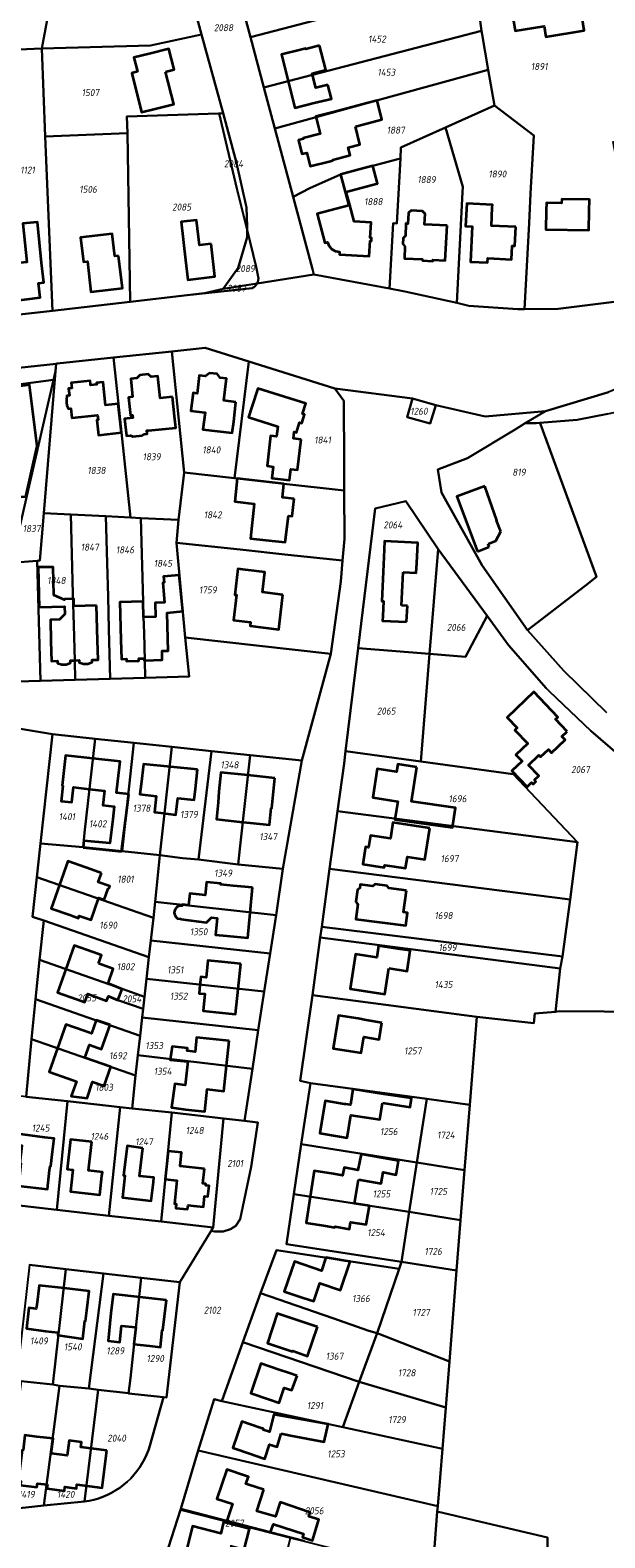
# Model space of a CAD drawing. Extents: x 177930 to 190767, y 381068 to 392034.
# Tile 294 of 318: x 182462 to 182609, y 390233 to 390621. Entities that reach past the tile are written whole.
import ezdxf
from ezdxf.enums import TextEntityAlignment as Align

# ---------------------------------------------------------------- set-up
doc = ezdxf.new("R2010")
doc.units = 0
for name, color, linetype, lineweight in [('B-XX-KG-GRENS_PERCEEL-GV', 150, 'Continuous', 25), ('B-XX-KG-GRENS_PERCEEL-S', 150, 'Continuous', 25), ('B-XX-OG-BEBOUWING-G', 7, 'Continuous', 35)]:
    doc.layers.add(name, color=color, linetype=linetype, lineweight=lineweight)
doc.styles.add('NLCS-ISO', font='NLCS-ISO.ttf', dxfattribs={"height": 1.8})

# ---------------------------------------------------------------- blocks, each defined once
blk = doc.blocks.new('SKG-PERCEELNUMMER-SO')
at = {"layer": 'DefPoints'}
blk.add_point((0, 0), dxfattribs=at)
at = {"style": 'NLCS-ISO', "oblique": 10, "flags": 1}
blk.add_attdef('GEMEENTECODE', text='', height=1.8, dxfattribs=at).set_placement((-0.5, 2.55), align=Align.MIDDLE_RIGHT)
at = {"style": 'NLCS-ISO', "oblique": 10}
blk.add_attdef('PERCEELNUMMER', text='', height=1.8, dxfattribs=at).set_placement((0, 0), align=Align.MIDDLE_CENTER)
at = {"style": 'NLCS-ISO', "oblique": 10, "flags": 1}
blk.add_attdef('SECTIE', text='', height=1.8, dxfattribs=at).set_placement((0.5, 2.5), align=Align.MIDDLE_LEFT)

msp = doc.modelspace()

# ---------------------------------------------------------------- linework, layer by layer
at = {"layer": 'B-XX-KG-GRENS_PERCEEL-GV'}
for points in [[(182631.329, 390596.353), (182630.768, 390599.174), (182625.987, 390623.218), (182619.902, 390655.381), (182602.952, 390652.472), (182597.326, 390651.505), (182579.539, 390648.455), (182576.438, 390647.923), (182574.143, 390647.576), (182575.808, 390634.396), (182577.608, 390620.877), (182577.761, 390619.975), (182579.297, 390610.878), (182580.984, 390601.704), (182591.11, 390593.996), (182590.228, 390579.033), (182589.835, 390571.382), (182588.688, 390549.267), (182597.347, 390549.312), (182605.54, 390550.376), (182619.196, 390552.071), (182611.438, 390592.344)], [(182470.159, 390646.862), (182464.484, 390616.362), (182492.473, 390617.101), (182505.611, 390619.924), (182497.433, 390650.168), (182488.193, 390649.048)], [(182464.484, 390616.362), (182470.159, 390646.862), (182452.238, 390644.69), (182438.995, 390615.631), (182446.892, 390615.806), (182458.612, 390616.067)], [(182514.401, 390633.368), (182518.157, 390619.319), (182575.808, 390634.396), (182574.143, 390647.576), (182574.048, 390649.093), (182549.885, 390643.303), (182526.915, 390637.256)], [(182518.157, 390619.319), (182521.623, 390606.357), (182577.608, 390620.877), (182575.808, 390634.396)], [(182464.484, 390616.362), (182465.394, 390593.737), (182486.534, 390594.53), (182486.398, 390598.864), (182509.92, 390599.652), (182510.089, 390599.658), (182511.163, 390599.694), (182505.611, 390619.924), (182492.473, 390617.101)], [(182521.623, 390606.357), (182524.453, 390595.772), (182579.297, 390610.878), (182577.761, 390619.975), (182577.608, 390620.877)], [(182456.925, 390596.313), (182455.437, 390578.896), (182453.437, 390578.99), (182451.838, 390560.041), (182452.45, 390555.414), (182453.325, 390555.54), (182452.732, 390549.252), (182452.547, 390547.164), (182467.238, 390548.788), (182465.394, 390593.737), (182464.484, 390616.362), (182458.612, 390616.067)], [(182524.453, 390595.772), (182529.161, 390578.162), (182533.463, 390580.403), (182541.347, 390583.934), (182546.44, 390585.288), (182556.064, 390587.854), (182556.743, 390588.032), (182556.877, 390590.896), (182568.339, 390596.035), (182580.984, 390601.704), (182579.297, 390610.878)], [(182517.317, 390569.637), (182514.657, 390580.333), (182510.089, 390599.658), (182509.92, 390599.652), (182486.398, 390598.864), (182486.534, 390594.53), (182487.25, 390551.132), (182501.908, 390552.868), (182506.371, 390553.397), (182511.158, 390554.439), (182515.042, 390559.864), (182517.371, 390567.789)], [(182510.089, 390599.658), (182514.657, 390580.333), (182517.317, 390569.637), (182517.292, 390570.5), (182517.15, 390575.382), (182514.595, 390586.875), (182511.163, 390599.694)], [(182572.775, 390580.774), (182572.705, 390579.33), (182572.343, 390572.546), (182571.248, 390550.824), (182574.381, 390550.123), (182586.939, 390549.259), (182588.688, 390549.267), (182589.835, 390571.382), (182590.228, 390579.033), (182591.11, 390593.996), (182580.984, 390601.704), (182568.339, 390596.035)], [(182572.775, 390580.774), (182568.339, 390596.035), (182556.877, 390590.896), (182556.743, 390588.032), (182555.841, 390571.261), (182554.868, 390571.346), (182553.971, 390554.537), (182557.891, 390553.816), (182571.248, 390550.824), (182572.343, 390572.546), (182572.705, 390579.33)], [(182465.394, 390593.737), (182467.238, 390548.788), (182487.25, 390551.132), (182486.534, 390594.53)], [(182529.161, 390578.162), (182534.11, 390559.522), (182534.489, 390558.121), (182553.971, 390554.537), (182554.868, 390571.346), (182555.841, 390571.261), (182556.743, 390588.032), (182556.064, 390587.854), (182546.44, 390585.288), (182541.347, 390583.934), (182533.463, 390580.403)], [(182520.218, 390557.145), (182519.673, 390560.164), (182517.317, 390569.637), (182517.371, 390567.789), (182515.042, 390559.864), (182511.158, 390554.439), (182519.898, 390555.818), (182519.927, 390555.863), (182520.097, 390556.272), (182520.195, 390556.703)], [(182592.625, 390519.934), (182602.26, 390520.77), (182610.12, 390522.31), (182627.8, 390526.32), (182626.8, 390529.68), (182631.083, 390531.248), (182637.01, 390533.42), (182652.561, 390540.486), (182653.45, 390540.89), (182655.03, 390537.33), (182678.3, 390548.01), (182689.01, 390554.37), (182694.937, 390557.413), (182698.32, 390559.15), (182697.114, 390562.722), (182696.491, 390564.432), (182651.443, 390544.993), (182610.317, 390527.854), (182594.038, 390522.96), (182588.881, 390519.846), (182591.66, 390519.85)], [(182518.649, 390554.686), (182519.04, 390554.893), (182519.39, 390555.163), (182519.689, 390555.49), (182519.898, 390555.818), (182511.158, 390554.439), (182506.371, 390553.397), (182501.908, 390552.868)], [(182499.697, 390494.998), (182501.168, 390507.193), (182497.931, 390538.366), (182482.985, 390536.77), (182484.24, 390524.829), (182485.005, 390517.463), (182487.297, 390495.569), (182490.024, 390495.443)], [(182517.727, 390535.783), (182506.536, 390539.289), (182497.931, 390538.366), (182501.168, 390507.193), (182514.092, 390505.708)], [(182467.489, 390531.008), (182468.011, 390533.295), (182468.164, 390535.176), (182448.107, 390533.022), (182448.441, 390530.236), (182448.639, 390528.59)], [(182468.447, 390535.206), (182468.164, 390535.176), (182468.011, 390533.295), (182465.033, 390496.708), (182471.979, 390496.36), (182480.997, 390495.894), (182487.297, 390495.569), (182485.005, 390517.463), (182484.24, 390524.829), (182482.985, 390536.77)], [(182542.304, 390502.546), (182542.291, 390509.4), (182542.29, 390509.772), (182542.24, 390525.606), (182539.887, 390528.764), (182517.727, 390535.783), (182514.092, 390505.708), (182514.783, 390505.629), (182526.79, 390504.262)], [(182454.237, 390483.679), (182456.73, 390483.885), (182467.489, 390531.008), (182448.639, 390528.59), (182448.942, 390514.976), (182447.009, 390484.831), (182452.026, 390483.511)], [(182456.73, 390483.885), (182463.311, 390484.432), (182464.002, 390484.504), (182465.033, 390496.708), (182468.011, 390533.295), (182467.489, 390531.008)], [(182565.856, 390524.525), (182559.866, 390526.194), (182558.511, 390521.423), (182564.377, 390519.754)], [(182588.881, 390519.846), (182586.279, 390518.275), (182573.992, 390510.854), (182566.403, 390507.958), (182567.314, 390502.026), (182577.771, 390483.25), (182589.455, 390466.571), (182604.236, 390477.986), (182607.221, 390480.291), (182607.122, 390480.559), (182596.778, 390508.615), (182592.751, 390519.59), (182592.625, 390519.934), (182591.66, 390519.85)], [(182526.79, 390504.262), (182514.783, 390505.629), (182514.092, 390505.708), (182501.168, 390507.193), (182499.697, 390494.998), (182499.166, 390489.081), (182515.565, 390487.339), (182527.801, 390485.995), (182541.862, 390484.479), (182542.328, 390490.066), (182542.304, 390502.546)], [(182545.875, 390461.936), (182564.277, 390460.443), (182566.461, 390487.464), (182558.187, 390499.795), (182550.27, 390497.942)], [(182463.734, 390468.892), (182464.151, 390453.543), (182473.126, 390453.799), (182472.981, 390458.78), (182472.742, 390467.88), (182472.53, 390475.94), (182471.979, 390496.36), (182465.033, 390496.708), (182464.002, 390484.504), (182463.311, 390484.432)], [(182472.742, 390467.88), (182472.981, 390458.78), (182473.126, 390453.799), (182482.102, 390454.073), (182481.787, 390466.864), (182481.582, 390475.216), (182481.339, 390483.793), (182480.997, 390495.894), (182471.979, 390496.36), (182472.53, 390475.94)], [(182490.024, 390495.443), (182487.297, 390495.569), (182480.997, 390495.894), (182481.339, 390483.793), (182481.582, 390475.216), (182481.787, 390466.864), (182482.102, 390454.073), (182491.065, 390454.289), (182491.005, 390458.801), (182490.798, 390465.852), (182490.679, 390469.901), (182490.579, 390473.922)], [(182490.024, 390495.443), (182490.579, 390473.922), (182490.679, 390469.901), (182490.798, 390465.852), (182491.005, 390458.801), (182491.065, 390454.289), (182502.395, 390454.656), (182501.386, 390464.663), (182499.166, 390489.081), (182499.697, 390494.998)], [(182538.881, 390460.452), (182541.414, 390479.087), (182541.862, 390484.479), (182527.801, 390485.995), (182515.565, 390487.339), (182499.166, 390489.081), (182501.386, 390464.663)], [(182564.277, 390460.443), (182573.454, 390459.698), (182579.061, 390470.248), (182566.461, 390487.464)], [(182454.507, 390474.147), (182454.597, 390470.979), (182454.631, 390469.915), (182454.664, 390468.882), (182454.984, 390458.251), (182455.157, 390453.304), (182464.151, 390453.543), (182463.734, 390468.892), (182463.311, 390484.432), (182456.73, 390483.885), (182454.237, 390483.679), (182454.26, 390482.841)], [(182602.323, 390411.975), (182600.401, 390397.239), (182598.478, 390382.503), (182597.805, 390379.484), (182596.675, 390368.26), (182597.557, 390368.436), (182632.387, 390368.237), (182636.417, 390418.362), (182618.178, 390429.912), (182605.757, 390440.642), (182595.082, 390450.798), (182594.259, 390451.646), (182584.584, 390462.703), (182579.061, 390470.248), (182573.454, 390459.698), (182564.277, 390460.443), (182562.041, 390432.779), (182585.771, 390429.501)], [(182542.643, 390435.458), (182562.041, 390432.779), (182564.277, 390460.443), (182545.875, 390461.936)], [(182464.195, 390411.665), (182475.161, 390410.679), (182475.486, 390414.388), (182478.21, 390438.621), (182467.299, 390439.777)], [(182475.161, 390410.679), (182485.221, 390409.637), (182488.203, 390437.562), (182478.21, 390438.621), (182475.486, 390414.388)], [(182485.221, 390409.637), (182494.858, 390408.595), (182497.919, 390436.532), (182488.203, 390437.562)], [(182494.858, 390408.595), (182500.725, 390407.9), (182504.795, 390407.503), (182508.134, 390435.449), (182497.919, 390436.532)], [(182504.795, 390407.503), (182514.986, 390406.246), (182515.48, 390410.251), (182518.106, 390434.392), (182508.134, 390435.449)], [(182518.106, 390434.392), (182515.48, 390410.251), (182514.986, 390406.246), (182526.512, 390405.11), (182531.399, 390432.983)], [(182602.323, 390411.975), (182585.771, 390429.501), (182562.041, 390432.779), (182542.643, 390435.458), (182542.252, 390432.255), (182540.582, 390419.999)], [(182600.401, 390397.239), (182602.323, 390411.975), (182540.582, 390419.999), (182538.553, 390405.105)], [(182494.858, 390408.595), (182485.221, 390409.637), (182475.161, 390410.679), (182464.195, 390411.665), (182463.259, 390403.008), (182493.235, 390392.468), (182493.696, 390396.607)], [(182494.858, 390408.595), (182493.696, 390396.607), (182524.753, 390393.182), (182526.512, 390405.11), (182514.986, 390406.246), (182504.795, 390407.503), (182500.725, 390407.9)], [(182492.08, 390382.357), (182492.585, 390386.641), (182493.235, 390392.468), (182463.259, 390403.008), (182462.121, 390392.792), (182465.058, 390391.801)], [(182598.478, 390382.503), (182600.401, 390397.239), (182538.553, 390405.105), (182536.524, 390390.207)], [(182492.585, 390386.641), (182523.243, 390383.342), (182524.753, 390393.182), (182493.696, 390396.607), (182493.235, 390392.468)], [(182465.058, 390391.801), (182463.919, 390381.672), (182485.173, 390374.179), (182490.918, 390372.153), (182491.426, 390376.801), (182492.08, 390382.357)], [(182597.805, 390379.484), (182598.478, 390382.503), (182536.524, 390390.207), (182536.142, 390387.405)], [(182491.426, 390376.801), (182521.733, 390373.501), (182523.243, 390383.342), (182492.585, 390386.641), (182492.08, 390382.357)], [(182576.395, 390367.021), (182591.033, 390365.362), (182591.323, 390367.862), (182596.675, 390368.26), (182597.805, 390379.484), (182536.142, 390387.405), (182534.101, 390372.554)], [(182485.173, 390374.179), (182463.919, 390381.672), (182462.913, 390371.538), (182489.771, 390362.094), (182490.34, 390366.861), (182490.578, 390369.043), (182484.082, 390371.296)], [(182490.34, 390366.861), (182520.173, 390363.56), (182521.733, 390373.501), (182491.426, 390376.801), (182490.918, 390372.153), (182490.578, 390369.043)], [(182461.893, 390361.266), (182488.628, 390351.864), (182489.179, 390357.12), (182489.771, 390362.094), (182462.913, 390371.538)], [(182490.578, 390369.043), (182490.918, 390372.153), (182485.173, 390374.179), (182484.082, 390371.296)], [(182574.583, 390344.353), (182576.395, 390367.021), (182534.101, 390372.554), (182530.937, 390350.505), (182533.59, 390349.967), (182563.521, 390345.903)], [(182489.179, 390357.12), (182518.663, 390353.645), (182520.173, 390363.56), (182490.34, 390366.861), (182489.771, 390362.094)], [(182461.893, 390361.266), (182460.452, 390346.414), (182471.113, 390345.27), (182484.645, 390343.78), (182487.74, 390343.384), (182488.628, 390351.864)], [(182488.628, 390351.864), (182487.74, 390343.384), (182497.926, 390342.342), (182511.258, 390340.803), (182516.625, 390340.183), (182518.663, 390353.645), (182489.179, 390357.12)], [(182560.936, 390329.476), (182563.521, 390345.903), (182533.59, 390349.967), (182531.227, 390334.241)], [(182471.113, 390345.27), (182460.452, 390346.414), (182457.782, 390346.758), (182454.993, 390318.815), (182468.411, 390317.305)], [(182468.411, 390317.305), (182481.79, 390315.799), (182484.645, 390343.78), (182471.113, 390345.27)], [(182481.79, 390315.799), (182495.208, 390314.289), (182497.926, 390342.342), (182487.74, 390343.384), (182484.645, 390343.78)], [(182573.251, 390327.556), (182574.583, 390344.353), (182563.521, 390345.903), (182560.936, 390329.476)], [(182495.208, 390314.289), (182508.626, 390312.779), (182511.258, 390340.803), (182497.926, 390342.342)], [(182515.514, 390314.903), (182518.398, 390328.361), (182520.119, 390339.779), (182516.625, 390340.183), (182511.258, 390340.803), (182508.626, 390312.779), (182508.085, 390311.893), (182508.899, 390311.755), (182511.137, 390311.767), (182513.066, 390312.287), (182514.45, 390313.161)], [(182558.986, 390316.75), (182560.936, 390329.476), (182531.227, 390334.241), (182529.303, 390321.315)], [(182572.231, 390314.686), (182573.251, 390327.556), (182560.936, 390329.476), (182558.986, 390316.75)], [(182557.011, 390303.949), (182558.986, 390316.75), (182529.303, 390321.315), (182527.479, 390308.44)], [(182571.2, 390301.677), (182572.231, 390314.686), (182558.986, 390316.75), (182557.011, 390303.949)], [(182556.443, 390302.123), (182524.857, 390306.954), (182520.75, 390295.818), (182539.351, 390289.378), (182548.668, 390286.138), (182550.732, 390285.583)], [(182458.009, 390273.429), (182459.235, 390273.185), (182467.317, 390272.321), (182470.725, 390302.067), (182461.341, 390303.126)], [(182467.317, 390272.321), (182469.02, 390272.004), (182476.627, 390271.263), (182480.41, 390300.936), (182470.725, 390302.067)], [(182479.004, 390270.974), (182486.787, 390270.059), (182486.85, 390270.052), (182487.3, 390274), (182490.069, 390299.805), (182480.41, 390300.936), (182476.627, 390271.263)], [(182571.2, 390301.677), (182557.011, 390303.949), (182556.443, 390302.123), (182550.732, 390285.583), (182569.343, 390278.25)], [(182495.802, 390269.041), (182496.571, 390268.954), (182500.004, 390298.65), (182490.069, 390299.805), (182487.3, 390274), (182486.85, 390270.052)], [(182516.249, 390283.232), (182546.104, 390272.995), (182550.732, 390285.583), (182548.668, 390286.138), (182539.351, 390289.378), (182520.75, 390295.818)], [(182550.732, 390285.583), (182546.104, 390272.995), (182568.401, 390266.368), (182569.343, 390278.25)], [(182510.807, 390268.067), (182541.948, 390261.384), (182546.104, 390272.995), (182516.249, 390283.232)], [(182459.235, 390273.185), (182454.94, 390240.086), (182465.016, 390241.155), (182469.02, 390272.004), (182467.317, 390272.321)], [(182469.02, 390272.004), (182465.016, 390241.155), (182475.492, 390242.201), (182479.004, 390270.974), (182476.627, 390271.263)], [(182492.301, 390256.567), (182495.802, 390269.041), (182486.85, 390270.052), (182486.787, 390270.059), (182479.004, 390270.974), (182475.492, 390242.201), (182476.706, 390242.399), (182477.906, 390242.671), (182479.088, 390243.015), (182480.246, 390243.429), (182481.378, 390243.913), (182482.477, 390244.465), (182483.542, 390245.082), (182484.567, 390245.762), (182485.549, 390246.504), (182486.484, 390247.303), (182487.369, 390248.158), (182488.201, 390249.064), (182488.977, 390250.02), (182489.693, 390251.02), (182490.347, 390252.062), (182490.937, 390253.142), (182491.461, 390254.255), (182491.916, 390255.398)], [(182567.559, 390255.751), (182568.401, 390266.368), (182546.104, 390272.995), (182541.948, 390261.384)], [(182510.807, 390268.067), (182508.854, 390268.583), (182504.705, 390255.347), (182566.343, 390240.98), (182567.559, 390255.751), (182541.948, 390261.384)], [(182532.012, 390232.098), (182531.972, 390231.945), (182564.988, 390223.535), (182566.232, 390239.548), (182566.237, 390239.618), (182566.343, 390240.98), (182504.705, 390255.347), (182500.263, 390240.273), (182512.128, 390237.255), (182523.359, 390234.315)], [(182526.041, 390223.068), (182528.516, 390232.825), (182500.194, 390240.039), (182497.075, 390230.473)], [(182531.972, 390231.945), (182532.012, 390232.098), (182523.359, 390234.315), (182512.128, 390237.255), (182500.263, 390240.273), (182500.259, 390240.259), (182500.194, 390240.039), (182528.516, 390232.825)], [(182594.566, 390219.823), (182594.57, 390226.311), (182594.567, 390232.911), (182580.317, 390236.298), (182566.237, 390239.618), (182566.232, 390239.548), (182564.988, 390223.535), (182563.571, 390205.413), (182562.775, 390195.243), (182562.447, 390189.395), (182562.057, 390180.898), (182560.971, 390164.835), (182560.861, 390162.86), (182594.481, 390159.613), (182594.527, 390219.803)]]:
    msp.add_lwpolyline(points, close=True, dxfattribs=at)
for points in [[(182497.433, 390650.168), (182505.611, 390619.924), (182511.163, 390599.694), (182514.595, 390586.875), (182517.15, 390575.382), (182517.292, 390570.5), (182517.317, 390569.637), (182519.673, 390560.164), (182520.218, 390557.145), (182520.195, 390556.703), (182520.097, 390556.272), (182519.927, 390555.863), (182519.898, 390555.818), (182519.929, 390555.823), (182534.489, 390558.121), (182534.11, 390559.522), (182529.161, 390578.162), (182524.453, 390595.772), (182521.623, 390606.357), (182518.157, 390619.319), (182514.401, 390633.368)], [(182619.196, 390552.071), (182605.54, 390550.376), (182597.347, 390549.312), (182588.688, 390549.267), (182586.939, 390549.259), (182574.381, 390550.123), (182571.248, 390550.824), (182557.891, 390553.816), (182553.971, 390554.537), (182534.489, 390558.121), (182519.929, 390555.823), (182519.898, 390555.818), (182519.689, 390555.49), (182519.39, 390555.163), (182519.04, 390554.893), (182518.649, 390554.686), (182501.908, 390552.868), (182487.25, 390551.132), (182467.238, 390548.788), (182452.547, 390547.164)], [(182448.107, 390533.022), (182468.164, 390535.176), (182468.447, 390535.206), (182482.985, 390536.77), (182497.931, 390538.366), (182506.536, 390539.289), (182517.727, 390535.783), (182539.887, 390528.764), (182559.866, 390526.194), (182565.856, 390524.525), (182578.587, 390521.587), (182594.038, 390522.96), (182610.317, 390527.854)], [(182609.733, 390445.381), (182598.769, 390456.128), (182589.455, 390466.571), (182577.771, 390483.25), (182567.314, 390502.026), (182566.403, 390507.958), (182573.992, 390510.854), (182586.279, 390518.275), (182588.881, 390519.846), (182594.038, 390522.96), (182578.587, 390521.587), (182565.856, 390524.525), (182564.377, 390519.754), (182558.511, 390521.423), (182559.866, 390526.194), (182539.887, 390528.764), (182542.24, 390525.606), (182542.29, 390509.772), (182542.291, 390509.4), (182542.304, 390502.546), (182542.328, 390490.066), (182541.862, 390484.479), (182541.414, 390479.087), (182538.881, 390460.452), (182531.399, 390432.983), (182526.512, 390405.11), (182524.753, 390393.182), (182523.243, 390383.342), (182521.733, 390373.501), (182520.173, 390363.56), (182518.663, 390353.645), (182516.625, 390340.183), (182520.119, 390339.779), (182518.398, 390328.361), (182515.514, 390314.903), (182514.45, 390313.161), (182513.066, 390312.287), (182511.137, 390311.767), (182508.899, 390311.755), (182508.085, 390311.893), (182500.004, 390298.65), (182496.571, 390268.954), (182495.802, 390269.041), (182492.301, 390256.567), (182491.916, 390255.398), (182491.461, 390254.255), (182490.937, 390253.142), (182490.347, 390252.062), (182489.693, 390251.02), (182488.977, 390250.02), (182488.201, 390249.064), (182487.369, 390248.158), (182486.484, 390247.303), (182485.549, 390246.504), (182484.567, 390245.762), (182483.542, 390245.082), (182482.477, 390244.465), (182481.378, 390243.913), (182480.246, 390243.429), (182479.088, 390243.015), (182477.906, 390242.671), (182476.706, 390242.399), (182475.492, 390242.201), (182465.016, 390241.155), (182454.94, 390240.086)], [(182610.12, 390522.31), (182602.26, 390520.77), (182592.625, 390519.934), (182592.751, 390519.59), (182596.778, 390508.615), (182607.122, 390480.559), (182607.221, 390480.291), (182604.236, 390477.986), (182589.455, 390466.571), (182598.769, 390456.128), (182609.733, 390445.381)], [(182497.075, 390230.473), (182500.194, 390240.039), (182500.259, 390240.259), (182500.263, 390240.273), (182504.705, 390255.347), (182508.854, 390268.583), (182510.807, 390268.067), (182516.249, 390283.232), (182520.75, 390295.818), (182524.857, 390306.954), (182556.443, 390302.123), (182557.011, 390303.949), (182527.479, 390308.44), (182529.303, 390321.315), (182531.227, 390334.241), (182533.59, 390349.967), (182530.937, 390350.505), (182534.101, 390372.554), (182536.142, 390387.405), (182536.524, 390390.207), (182538.553, 390405.105), (182540.582, 390419.999), (182542.252, 390432.255), (182542.643, 390435.458), (182545.875, 390461.936), (182550.27, 390497.942), (182558.187, 390499.795), (182566.461, 390487.464), (182579.061, 390470.248), (182584.584, 390462.703), (182594.259, 390451.646), (182595.082, 390450.798), (182605.757, 390440.642), (182618.178, 390429.912)], [(182438.318, 390444.623), (182467.299, 390439.777), (182478.21, 390438.621), (182488.203, 390437.562), (182497.919, 390436.532), (182508.134, 390435.449), (182518.106, 390434.392), (182531.399, 390432.983), (182538.881, 390460.452), (182501.386, 390464.663), (182502.395, 390454.656), (182491.065, 390454.289), (182482.102, 390454.073), (182473.126, 390453.799), (182464.151, 390453.543), (182455.157, 390453.304)], [(182460.452, 390346.414), (182461.893, 390361.266), (182462.913, 390371.538), (182463.919, 390381.672), (182465.058, 390391.801), (182462.121, 390392.792), (182463.259, 390403.008), (182464.195, 390411.665), (182467.299, 390439.777), (182438.318, 390444.623)], [(182632.387, 390368.237), (182597.557, 390368.436), (182596.675, 390368.26), (182591.323, 390367.862), (182591.033, 390365.362), (182576.395, 390367.021), (182574.583, 390344.353), (182573.251, 390327.556), (182572.231, 390314.686), (182571.2, 390301.677), (182569.343, 390278.25), (182568.401, 390266.368), (182567.559, 390255.751), (182566.343, 390240.98), (182566.237, 390239.618), (182580.317, 390236.298), (182594.567, 390232.911), (182594.57, 390226.311)], [(182461.341, 390303.126), (182470.725, 390302.067), (182480.41, 390300.936), (182490.069, 390299.805), (182500.004, 390298.65), (182508.085, 390311.893), (182508.626, 390312.779), (182495.208, 390314.289), (182481.79, 390315.799), (182468.411, 390317.305), (182454.993, 390318.815)]]:
    msp.add_lwpolyline(points, dxfattribs=at)
at = {"layer": 'B-XX-OG-BEBOUWING-G'}
for points in [[(182597.148, 390648.344), (182596.839, 390648.29), (182596.877, 390648.073), (182582.202, 390645.668), (182586.262, 390620.899), (182593.732, 390622.123), (182594.187, 390619.368), (182604.058, 390620.999), (182602.461, 390630.856), (182600.062, 390630.467)], [(182496.338, 390610.355), (182498.579, 390610.92), (182497.226, 390616.287), (182492.152, 390615.008), (182488.186, 390614.025), (182489.087, 390610.4), (182487.626, 390610.037), (182490.127, 390599.979), (182493.627, 390600.846), (182498.43, 390602.057)], [(182586.448, 390570.396), (182580.148, 390570.703), (182580.379, 390575.42), (182580.411, 390576.092), (182573.813, 390576.415), (182573.529, 390570.613), (182575.239, 390570.529), (182574.796, 390561.466), (182579.193, 390561.251), (182579.246, 390562.334), (182585.312, 390562.037), (182585.483, 390565.537), (182586.209, 390565.502)], [(182605.323, 390574.529), (182605.368, 390577.44), (182598.234, 390577.562), (182598.217, 390576.557), (182594.298, 390576.624), (182594.268, 390574.63), (182594.181, 390569.781), (182605.234, 390569.582)], [(182568.753, 390570.744), (182562.96, 390571.033), (182563.098, 390573.799), (182562.462, 390574.492), (182559.545, 390574.637), (182558.833, 390574.012), (182558.695, 390571.245), (182558.176, 390571.271), (182558.044, 390568.149), (182557.418, 390567.545), (182557.354, 390566.026), (182557.929, 390565.412), (182557.798, 390562.314), (182562.385, 390562.079), (182562.392, 390561.772), (182565.099, 390561.613), (182565.108, 390561.935), (182568.305, 390561.749)], [(182464.441, 390561.125), (182463.362, 390571.642), (182459.615, 390571.257), (182460.63, 390561.351), (182455.632, 390560.839), (182456.102, 390556.269), (182456.713, 390551.332), (182464.077, 390552.244), (182463.617, 390555.964), (182465.058, 390556.142)], [(182484.256, 390562.957), (182483.263, 390562.841), (182482.578, 390568.677), (182474.463, 390567.712), (182475.212, 390561.413), (182476.229, 390561.534), (182477.147, 390553.706), (182485.23, 390554.654)], [(182508.039, 390566.048), (182505.068, 390565.69), (182504.287, 390572.181), (182500.316, 390571.703), (182501.504, 390561.868), (182502.113, 390556.811), (182509.05, 390557.646)], [(182484.181, 390524.845), (182480.905, 390524.475), (182480.302, 390530.44), (182478.592, 390530.281), (182478.639, 390529.816), (182477.069, 390529.625), (182477.022, 390530.072), (182476.949, 390530.776), (182472.088, 390530.288), (182472.148, 390529.621), (182472.218, 390528.857), (182471.402, 390528.768), (182471.597, 390526.979), (182470.98, 390526.912), (182470.821, 390525.981), (182470.826, 390525.201), (182470.976, 390524.446), (182471.342, 390523.581), (182471.958, 390523.648), (182472.223, 390521.212), (182478.831, 390521.957), (182478.971, 390520.715), (182478.623, 390520.676), (182479.063, 390516.771), (182485.045, 390517.445)], [(182498.128, 390526.676), (182494.948, 390526.323), (182494.353, 390531.992), (182492.679, 390531.817), (182491.853, 390532.5), (182489.694, 390532.271), (182488.992, 390531.43), (182487.379, 390531.261), (182487.866, 390526.636), (182486.822, 390526.527), (182487.309, 390521.882), (182487.856, 390521.939), (182487.928, 390521.242), (182485.82, 390521.024), (182486.28, 390516.584), (182487.295, 390516.689), (182487.943, 390516.425), (182490.364, 390516.676), (182490.945, 390517.067), (182491.641, 390517.14), (182491.556, 390517.966), (182491.973, 390518.008), (182498.982, 390518.718), (182498.679, 390521.706)], [(182514.459, 390525.319), (182511.293, 390525.682), (182511.978, 390531.358), (182510.399, 390531.544), (182509.601, 390532.545), (182507.644, 390532.776), (182506.615, 390531.991), (182505.021, 390532.179), (182504.481, 390527.56), (182503.418, 390527.686), (182502.872, 390523.048), (182506.506, 390522.594), (182505.967, 390518.285), (182513.508, 390517.374), (182513.888, 390520.351)], [(182531.196, 390515.655), (182529.234, 390515.891), (182529.408, 390517.69), (182530.005, 390517.501), (182530.827, 390520.061), (182531.399, 390519.878), (182532.117, 390522.115), (182531.546, 390522.299), (182532.387, 390524.917), (182520.083, 390528.833), (182518.567, 390524.068), (182517.696, 390521.399), (182525.231, 390519.026), (182524.907, 390516.452), (182523.373, 390516.645), (182522.445, 390508.863), (182524.051, 390508.667), (182523.693, 390505.733), (182528.252, 390505.176), (182528.606, 390508.076), (182530.256, 390507.877)], [(182529.383, 390500.416), (182526.399, 390500.728), (182526.79, 390504.262), (182514.783, 390505.629), (182514.133, 390499.687), (182519.173, 390499.135), (182518.198, 390490.222), (182522.169, 390489.787), (182527.135, 390489.208), (182527.929, 390496.026), (182528.916, 390495.945)], [(182526.54, 390475.69), (182521.275, 390476.335), (182521.909, 390481.509), (182516.909, 390482.121), (182514.961, 390482.376), (182514.147, 390475.689), (182514.571, 390475.637), (182513.781, 390469.148), (182518.196, 390468.61), (182518.081, 390467.667), (182525.448, 390466.765)], [(182599.634, 390440.51), (182596.635, 390443.637), (182597.234, 390444.211), (182591.038, 390450.67), (182584.189, 390444.1), (182586.764, 390441.415), (182586.187, 390440.862), (182589.544, 390437.362), (182586.482, 390434.445), (182588.063, 390432.82), (182585.451, 390430.314), (182589.362, 390426.237), (182590.495, 390427.324), (182590.876, 390426.927), (182591.583, 390427.605), (182591.202, 390428.002), (182592.328, 390429.082), (182589.684, 390431.839), (182592.37, 390434.416), (182592.806, 390433.961), (182594.805, 390435.879), (182595.643, 390435.005), (182599.093, 390438.314), (182598.255, 390439.187)], [(182560.988, 390431.333), (182556.048, 390432.109), (182555.73, 390430.084), (182550.781, 390430.862), (182549.617, 390423.453), (182556.124, 390422.43), (182555.315, 390417.78), (182570.129, 390415.754), (182570.948, 390420.849), (182559.58, 390422.413)], [(182564.283, 390415.624), (182559.765, 390416.252), (182554.823, 390417.014), (182554.19, 390412.903), (182549.053, 390413.695), (182548.578, 390410.612), (182547.735, 390410.742), (182547.052, 390406.307), (182552.616, 390405.45), (182552.715, 390406.093), (182558.102, 390405.263), (182558.558, 390408.228), (182563.019, 390407.541)], [(182558.313, 390399.528), (182553.782, 390400.124), (182553.309, 390400.741), (182550.275, 390401.141), (182549.658, 390400.667), (182546.416, 390401.094), (182546.295, 390400.152), (182545.693, 390399.688), (182545.296, 390396.66), (182545.766, 390396.046), (182545.27, 390392.198), (182558.137, 390390.504), (182558.571, 390393.825), (182557.58, 390393.956)], [(182553.786, 390379.514), (182558.451, 390378.804), (182559.252, 390384.065), (182556.075, 390384.542), (182551.134, 390385.302), (182550.674, 390382.317), (182545.237, 390383.142), (182543.867, 390374.239), (182548.854, 390373.469), (182552.774, 390372.863)], [(182551.995, 390365.448), (182547.968, 390366.107), (182545.898, 390366.541), (182540.813, 390367.345), (182539.475, 390358.891), (182544.497, 390358.096), (182546.643, 390357.749), (182547.315, 390361.853), (182551.3, 390361.201)], [(182552.138, 390344.831), (182559.265, 390343.707), (182559.629, 390346.067), (182552.502, 390347.108), (182544.496, 390348.388), (182543.889, 390344.386), (182542.728, 390344.485), (182542.323, 390344.552), (182537.4, 390345.357), (182536.035, 390337.008), (182541.056, 390336.188), (182543.08, 390335.867), (182544.016, 390341.717), (182551.45, 390340.529)], [(182467.291, 390332.202), (182467.689, 390335.689), (182465.318, 390335.96), (182457.753, 390336.971), (182457.395, 390334.121), (182459.36, 390333.843), (182458.822, 390329.346), (182459.155, 390329.341), (182459.05, 390328.361), (182458.501, 390323.513), (182465.982, 390322.666), (182466.53, 390327.512), (182466.64, 390328.537), (182466.87, 390328.512)], [(182477.369, 390334.84), (182471.874, 390335.407), (182471.015, 390327.807), (182472.528, 390327.59), (182472.426, 390326.814), (182471.881, 390321.999), (182479.435, 390321.145), (182479.99, 390326.05), (182480.118, 390326.988), (182476.494, 390327.41)], [(182490.495, 390333.228), (182486.48, 390333.755), (182485.518, 390326.162), (182485.872, 390326.141), (182485.786, 390325.328), (182485.238, 390320.488), (182492.655, 390319.649), (182493.2, 390324.473), (182493.317, 390325.617), (182489.656, 390325.992)], [(182543.805, 390303.959), (182542.535, 390304.17), (182537.603, 390304.989), (182536.471, 390301.635), (182529.542, 390304.026), (182526.886, 390296.301), (182531.706, 390294.644), (182534.462, 390293.773), (182536.021, 390298.446), (182541.371, 390296.661)], [(182535.435, 390287.173), (182535.121, 390287.281), (182529.906, 390289.006), (182525.093, 390290.618), (182522.534, 390282.978), (182527.234, 390281.403), (182529.017, 390280.807), (182529.077, 390280.989), (182532.86, 390279.652)], [(182530.162, 390274.603), (182528.193, 390275.214), (182525.552, 390276.142), (182520.886, 390277.731), (182518.292, 390270.112), (182523.091, 390268.478), (182525.534, 390267.624), (182526.891, 390271.497), (182528.837, 390270.878)], [(182526.112, 390259.689), (182528.518, 390259.218), (182537.148, 390257.527), (182538.161, 390262.072), (182524.174, 390264.624), (182523.064, 390260.118), (182521.427, 390260.645), (182521.512, 390260.91), (182520.639, 390261.193), (182515.955, 390262.768), (182513.676, 390255.985), (182518.418, 390254.392), (182519.169, 390254.149), (182521.888, 390253.17), (182523.084, 390256.916), (182525.021, 390256.293)]]:
    msp.add_lwpolyline(points, close=True, dxfattribs=at)
for points in [[(182535.98, 390617.149), (182532.423, 390616.194), (182532.374, 390616.388), (182531.012, 390616.038), (182526.149, 390614.799), (182527.893, 390607.954)], [(182534.122, 390609.541), (182534.023, 390609.928), (182537.573, 390610.858), (182535.98, 390617.149)], [(182527.893, 390607.954), (182529.637, 390601.109), (182534.543, 390602.359), (182538.998, 390603.376), (182538.062, 390607.043)], [(182538.062, 390607.043), (182534.962, 390606.251), (182534.122, 390609.541)], [(182543.338, 390601.018), (182539.803, 390600.078), (182534.957, 390598.848), (182536.089, 390594.39), (182531.737, 390593.285), (182531.787, 390593.086), (182530.528, 390592.753), (182531.42, 390589.214), (182532.689, 390589.534), (182533.572, 390586.054), (182538.45, 390587.292), (182539.374, 390587.548), (182539.334, 390587.692), (182543.844, 390588.871), (182543.35, 390590.827), (182546.338, 390591.614), (182545.188, 390596.237)], [(182548.083, 390602.28), (182543.338, 390601.018)], [(182545.188, 390596.237), (182551.983, 390598.04), (182550.798, 390603.002), (182548.083, 390602.28)], [(182546.44, 390585.288), (182541.347, 390583.934), (182543.472, 390575.938), (182540.19, 390575.066), (182535.358, 390573.778), (182537.337, 390566.354), (182537.997, 390566.477), (182538.394, 390565.482), (182539.1, 390564.677), (182540.035, 390564.155), (182541.091, 390563.975), (182541.084, 390563.289), (182548.757, 390562.87), (182548.973, 390566.814), (182549.312, 390566.795), (182549.355, 390567.574), (182549.015, 390567.593), (182549.231, 390571.551), (182544.835, 390571.775), (182543.772, 390576.018), (182542.837, 390579.473), (182550.824, 390581.634), (182549.644, 390586.14)], [(182549.644, 390586.14), (182546.44, 390585.288)], [(182463.33, 390513.992), (182461.353, 390529.724), (182453.201, 390528.622), (182453.89, 390523.516), (182454.089, 390521.964), (182457.796, 390522.439), (182458.686, 390514.568), (182448.761, 390515.205), (182448.607, 390512.873), (182448.112, 390502.561)], [(182447.301, 390490.303), (182452.767, 390489.875), (182453.522, 390501.249), (182460.368, 390500.946), (182463.33, 390513.992)], [(182578.462, 390503.654), (182571.259, 390500.998), (182576.541, 390486.87)], [(182581.494, 390494.789), (182581.59, 390494.823), (182578.462, 390503.654)], [(182579.321, 390488.805), (182581.268, 390489.598), (182582.543, 390491.961)], [(182582.543, 390491.961), (182581.494, 390494.789)], [(182560.962, 390483.796), (182561.217, 390489.056), (182552.7, 390489.468), (182552.501, 390485.356), (182551.953, 390474.031), (182552.372, 390474.011), (182552.188, 390470.205)], [(182576.541, 390486.87), (182579.624, 390487.995)], [(182579.624, 390487.995), (182579.321, 390488.805)], [(182557.499, 390481.543), (182560.825, 390481.359), (182560.962, 390483.796)], [(182472.558, 390474.626), (182470.332, 390474.552), (182470.337, 390474.361), (182467.622, 390475.584), (182467.407, 390482.839), (182463.607, 390482.768)], [(182463.607, 390482.768), (182463.872, 390472.498)], [(182496.902, 390464.441), (182496.741, 390471.08), (182500.77, 390471.468), (182500.02, 390479.225), (182499.853, 390480.742), (182495.829, 390480.381), (182495.967, 390478.827), (182495.598, 390478.791), (182496.052, 390473.68), (182493.644, 390473.62), (182493.734, 390469.977), (182490.706, 390469.902)], [(182557.021, 390472.907), (182557.499, 390481.543)], [(182463.872, 390472.498), (182470.38, 390472.693), (182470.432, 390470.717), (182469.097, 390469.316), (182466.718, 390469.254), (182466.861, 390463.616), (182466.996, 390458.618), (182468.505, 390458.659), (182468.522, 390458.059), (182469.636, 390457.734), (182470.796, 390457.766), (182471.89, 390458.151), (182471.874, 390458.751), (182472.988, 390458.781)], [(182478.613, 390472.909), (182472.773, 390472.759), (182472.725, 390474.632), (182472.558, 390474.626)], [(182472.988, 390458.781), (182474.093, 390458.811), (182474.11, 390458.211), (182475.22, 390457.886), (182476.377, 390457.917), (182477.468, 390458.302), (182477.452, 390458.902), (182478.979, 390458.943), (182478.844, 390463.941), (182478.613, 390472.909)], [(182490.706, 390469.902), (182490.579, 390473.922), (182484.607, 390473.773), (182484.848, 390464.119), (182484.998, 390459.121), (182486.287, 390459.16), (182486.305, 390458.56), (182489.454, 390458.655), (182489.436, 390459.254), (182490.819, 390459.296), (182490.835, 390458.797), (182491.04, 390458.802)], [(182558.559, 390472.864), (182557.021, 390472.907)], [(182558.301, 390468.71), (182558.559, 390472.864)], [(182552.188, 390470.205), (182552.106, 390468.98), (182558.301, 390468.71)], [(182491.04, 390458.802), (182495.499, 390458.902), (182495.494, 390459.398), (182495.438, 390461.246), (182496.997, 390461.293), (182496.902, 390464.441)], [(182477.623, 390433.522), (182470.588, 390434.298), (182469.732, 390426.547), (182469.921, 390426.526), (182469.485, 390422.577), (182472.229, 390422.274), (182472.676, 390426.142), (182476.756, 390425.671)], [(182486.876, 390424.302), (182483.756, 390424.694), (182484.096, 390427.661), (182484.658, 390432.745), (182477.623, 390433.522)], [(182497.585, 390431.384), (182490.646, 390432.102), (182490.03, 390426.923), (182489.73, 390424.318), (182493.95, 390423.832), (182493.476, 390419.725), (182495.968, 390419.41), (182496.342, 390419.367)], [(182496.342, 390419.367), (182499.023, 390419.058), (182499.516, 390423.333), (182503.703, 390422.851), (182504.034, 390425.692), (182504.543, 390430.665)], [(182504.543, 390430.665), (182497.585, 390431.384)], [(182517.53, 390429.226), (182510.597, 390429.963), (182510.071, 390425.018), (182509.875, 390422.236), (182509.409, 390417.895), (182516.249, 390417.168)], [(182524.464, 390428.489), (182517.53, 390429.226)], [(182476.756, 390425.671), (182480.663, 390425.22), (182480.237, 390421.527), (182483.096, 390421.196), (182482.76, 390417.902), (182482.032, 390411.706), (182475.286, 390412.32)], [(182516.249, 390417.168), (182518.093, 390416.972), (182523.041, 390416.446), (182523.498, 390420.744), (182523.639, 390420.729), (182524.464, 390428.489)], [(182486.002, 390417.558), (182486.876, 390424.302)], [(182484.971, 390409.604), (182486.002, 390417.558)], [(182475.286, 390412.32), (182475.124, 390410.645)], [(182475.124, 390410.645), (182481.827, 390409.959), (182484.971, 390409.604)], [(182479.858, 390404.036), (182478.205, 390404.619), (182475.817, 390405.461), (182471.166, 390407.099), (182469.024, 390401.015)], [(182481.792, 390399.977), (182482.035, 390400.667), (182479.043, 390401.722), (182479.858, 390404.036)], [(182518.714, 390400.273), (182513.736, 390400.755), (182510.492, 390401.049), (182510.523, 390401.319), (182506.864, 390401.679), (182506.497, 390398.311), (182502.611, 390398.804), (182502.283, 390395.75)], [(182469.024, 390401.015), (182466.881, 390394.931), (182471.684, 390393.24), (182473.926, 390392.449), (182474.129, 390393.027), (182477.219, 390391.955), (182479.085, 390397.472)], [(182480.574, 390397.147), (182481.618, 390400.04)], [(182481.618, 390400.04), (182481.792, 390399.977)], [(182518.089, 390393.822), (182518.714, 390400.273)], [(182479.085, 390397.472), (182479.145, 390397.65), (182480.574, 390397.147)], [(182502.283, 390395.75), (182500.622, 390395.944), (182500.587, 390395.591), (182499.954, 390395.592), (182499.697, 390395.508), (182499.343, 390395.312), (182499.136, 390395.139), (182498.957, 390394.937), (182498.81, 390394.71), (182498.7, 390394.464), (182498.628, 390394.203), (182498.594, 390393.847), (182498.642, 390393.445), (182498.779, 390393.065), (182498.999, 390392.725), (182499.399, 390392.365), (182500.255, 390392.277), (182500.239, 390392.121), (182506.854, 390391.308), (182508.176, 390392.562), (182509.587, 390392.432), (182509.192, 390388.158), (182512.091, 390387.891), (182517.465, 390387.371), (182518.089, 390393.822)], [(182479.09, 390380.705), (182479.866, 390382.9), (182477.707, 390383.656), (182472.833, 390385.377), (182470.69, 390379.31)], [(182470.69, 390379.31), (182468.547, 390373.243), (182473.435, 390371.517), (182475.576, 390370.764), (182476.343, 390372.935), (182481.187, 390371.111), (182481.704, 390372.322), (182484.093, 390371.326), (182485.159, 390374.14), (182482.274, 390375.311)], [(182481.539, 390375.574), (182482.879, 390379.365), (182479.09, 390380.705)], [(182515.711, 390380.641), (182510.762, 390381.164), (182507.253, 390381.498), (182506.807, 390377.14), (182505.407, 390377.283), (182505.193, 390375.194)], [(182515.026, 390374.155), (182515.711, 390380.641)], [(182482.274, 390375.311), (182481.539, 390375.574)], [(182505.193, 390375.194), (182504.973, 390373.056), (182506.425, 390372.908), (182505.976, 390368.527), (182509.29, 390368.203), (182514.34, 390367.669), (182515.026, 390374.155)], [(182482.06, 390364.967), (182478.482, 390366.176), (182477.301, 390362.695), (182475.383, 390363.373), (182470.687, 390365.022), (182468.544, 390358.919)], [(182475.592, 390356.443), (182476.766, 390359.778), (182479.874, 390358.678), (182482.06, 390364.967)], [(182512.734, 390360.803), (182507.647, 390361.34), (182504.33, 390361.659), (182503.943, 390357.983), (182501.863, 390358.226), (182501.951, 390358.971), (182498.026, 390359.38), (182497.539, 390355.966), (182502.081, 390355.5)], [(182512.054, 390354.354), (182512.734, 390360.803)], [(182468.544, 390358.919), (182466.4, 390352.816), (182471.315, 390351.09), (182473.445, 390350.338), (182472.081, 390346.559), (182476.204, 390346.095), (182477.591, 390350.25), (182480.554, 390349.27), (182482.231, 390354.098)], [(182482.231, 390354.098), (182475.592, 390356.443)], [(182502.081, 390355.5), (182501.843, 390353.239), (182501.397, 390349.388), (182498.714, 390349.739), (182497.857, 390343.635), (182501.48, 390343.145), (182506.452, 390342.621), (182507.058, 390348.359), (182511.374, 390347.904), (182512.054, 390354.354)], [(182497.025, 390332.415), (182496.762, 390330.036)], [(182506.348, 390327.859), (182500.086, 390328.554), (182500.472, 390332.032), (182497.025, 390332.415)], [(182496.762, 390330.036), (182496.222, 390325.164), (182499.274, 390324.826), (182498.613, 390318.862), (182499.059, 390318.821), (182498.943, 390317.777), (182502.021, 390317.436), (182502.146, 390318.479), (182503.527, 390318.323), (182506.059, 390318.038), (182506.376, 390320.811), (182507.215, 390320.715), (182507.528, 390323.499), (182506.684, 390323.594), (182506.732, 390323.982), (182505.929, 390324.082), (182506.348, 390327.859)], [(182545.93, 390325.137), (182551.801, 390324.13), (182552.306, 390327.004), (182555.635, 390326.35), (182556.24, 390329.94), (182546.621, 390331.616), (182545.838, 390327.515), (182542.259, 390328.198), (182541.87, 390326.162), (182539.507, 390326.563), (182534.59, 390327.33), (182533.545, 390320.628)], [(182544.96, 390318.975), (182545.93, 390325.137)], [(182533.545, 390320.628), (182532.5, 390313.926), (182537.448, 390313.154), (182539.92, 390312.734), (182539.963, 390312.988), (182543.633, 390312.37), (182543.927, 390314.114), (182547.929, 390313.523), (182548.824, 390318.364)], [(182548.824, 390318.364), (182544.96, 390318.975)], [(182470.232, 390297.094), (182463.81, 390297.838), (182463.233, 390292.862), (182463.099, 390291.784), (182461.181, 390292.049), (182460.531, 390286.714), (182465.477, 390286.069), (182468.684, 390285.696)], [(182476.074, 390291.348), (182476.654, 390296.349), (182470.232, 390297.094)], [(182489.708, 390294.828), (182482.862, 390295.606), (182482.306, 390290.714), (182481.549, 390283.551), (182484.555, 390283.231), (182485.006, 390287.477), (182488.678, 390287.087)], [(182488.678, 390287.087), (182488.192, 390282.719), (182492.323, 390282.289), (182495.006, 390281.984), (182495.497, 390286.3), (182495.671, 390286.28), (182496.554, 390294.05)], [(182496.554, 390294.05), (182489.708, 390294.828)], [(182468.684, 390285.696), (182468.594, 390284.995), (182475.021, 390284.056), (182475.586, 390288.697), (182475.74, 390288.678), (182476.074, 390291.348)], [(182466.934, 390254.535), (182467.471, 390258.398), (182463.213, 390258.864), (182460.18, 390259.244), (182459.698, 390255.393), (182459.474, 390255.421), (182458.805, 390250.031), (182458.476, 390247.51), (182459.15, 390247.422), (182459.021, 390246.43), (182463.265, 390245.877), (182463.394, 390246.868), (182465.942, 390246.536)], [(182465.942, 390246.536), (182465.813, 390245.544), (182470.338, 390244.954), (182470.467, 390245.946), (182473.417, 390245.561), (182473.544, 390246.563), (182480.002, 390245.746), (182481.22, 390255.369)], [(182481.22, 390255.369), (182474.513, 390256.218), (182474.68, 390257.466), (182471.511, 390257.89), (182471.027, 390254.023), (182466.934, 390254.535)], [(182521.661, 390245.257), (182520.421, 390245.609), (182517.03, 390246.759), (182517.643, 390248.568), (182516.868, 390248.829), (182512.103, 390250.433), (182509.568, 390242.904), (182513.561, 390241.56), (182512.128, 390237.255), (182523.359, 390234.315)], [(182523.359, 390234.315), (182523.439, 390234.545), (182524.075, 390236.386), (182531.839, 390233.896), (182531.555, 390232.993), (182534.113, 390232.166), (182535.79, 390237.549), (182533.222, 390238.334), (182533.55, 390239.388), (182525.823, 390241.994), (182524.583, 390238.37), (182519.83, 390239.723), (182521.661, 390245.257)], [(182512.966, 390230.742), (182516.569, 390229.81), (182517.975, 390235.151), (182511.24, 390236.863), (182510.544, 390233.979), (182503.282, 390235.859), (182501.629, 390229.326)]]:
    msp.add_lwpolyline(points, dxfattribs=at)

# ---------------------------------------------------------------- block references
at = {"layer": 'B-XX-KG-GRENS_PERCEEL-S'}
for p, values in [((182511.237, 390621.713), {'PERCEELNUMMER': '2088'}), ((182550.729, 390618.789), {'PERCEELNUMMER': '1452'}), ((182592.46, 390611.719), {'PERCEELNUMMER': '1891'}), ((182553.133, 390610.227), {'PERCEELNUMMER': '1453'}), ((182477.008, 390605.005), {'PERCEELNUMMER': '1507'}), ((182555.558, 390595.348), {'PERCEELNUMMER': '1887'}), ((182460.848, 390585.065), {'PERCEELNUMMER': '1121'}), ((182513.838, 390586.672), {'PERCEELNUMMER': '2084'}), ((182581.696, 390584.041), {'PERCEELNUMMER': '1890'}), ((182476.415, 390580.098), {'PERCEELNUMMER': '1506'}), ((182563.479, 390582.604), {'PERCEELNUMMER': '1889'}), ((182500.49, 390575.536), {'PERCEELNUMMER': '2085'}), ((182549.778, 390576.923), {'PERCEELNUMMER': '1888'}), ((182516.866, 390559.67), {'PERCEELNUMMER': '2089'}), ((182514.593, 390554.62), {'PERCEELNUMMER': '2087'}), ((182561.515, 390522.945), {'PERCEELNUMMER': '1260'}), ((182536.736, 390515.542), {'PERCEELNUMMER': '1841'}), ((182492.757, 390511.233), {'PERCEELNUMMER': '1839'}), ((182508.12, 390513.001), {'PERCEELNUMMER': '1840'}), ((182478.572, 390507.708), {'PERCEELNUMMER': '1838'}), ((182587.255, 390507.244), {'PERCEELNUMMER': '819'}), ((182508.477, 390496.272), {'PERCEELNUMMER': '1842'}), ((182461.884, 390492.736), {'PERCEELNUMMER': '1837'}), ((182554.811, 390493.673), {'PERCEELNUMMER': '2064'}), ((182476.856, 390487.961), {'PERCEELNUMMER': '1847'}), ((182485.91, 390487.264), {'PERCEELNUMMER': '1846'}), ((182495.661, 390483.782), {'PERCEELNUMMER': '1845'}), ((182468.266, 390479.371), {'PERCEELNUMMER': '1848'}), ((182507.219, 390476.935), {'PERCEELNUMMER': '1759'}), ((182571.1, 390467.299), {'PERCEELNUMMER': '2066'}), ((182553.104, 390445.735), {'PERCEELNUMMER': '2065'}), ((182512.782, 390431.883), {'PERCEELNUMMER': '1348'}), ((182603.059, 390430.687), {'PERCEELNUMMER': '2067'}), ((182490.176, 390420.743), {'PERCEELNUMMER': '1378'}), ((182571.442, 390423.168), {'PERCEELNUMMER': '1696'}), ((182470.96, 390418.543), {'PERCEELNUMMER': '1401'}), ((182478.894, 390416.714), {'PERCEELNUMMER': '1402'}), ((182502.351, 390419.13), {'PERCEELNUMMER': '1379'}), ((182522.741, 390413.409), {'PERCEELNUMMER': '1347'}), ((182569.385, 390407.74), {'PERCEELNUMMER': '1697'}), ((182486.04, 390402.449), {'PERCEELNUMMER': '1801'}), ((182511.153, 390404.021), {'PERCEELNUMMER': '1349'}), ((182567.842, 390393.083), {'PERCEELNUMMER': '1698'}), ((182481.598, 390390.615), {'PERCEELNUMMER': '1690'}), ((182504.855, 390388.92), {'PERCEELNUMMER': '1350'}), ((182568.871, 390384.855), {'PERCEELNUMMER': '1699'}), ((182486.071, 390379.91), {'PERCEELNUMMER': '1802'}), ((182498.831, 390379.084), {'PERCEELNUMMER': '1351'}), ((182567.853, 390375.329), {'PERCEELNUMMER': '1435'}), ((182476.068, 390371.885), {'PERCEELNUMMER': '2055'}), ((182487.683, 390371.645), {'PERCEELNUMMER': '2054'}), ((182499.711, 390372.337), {'PERCEELNUMMER': '1352'}), ((182493.402, 390359.599), {'PERCEELNUMMER': '1353'}), ((182559.929, 390358.224), {'PERCEELNUMMER': '1257'}), ((182484.086, 390357.003), {'PERCEELNUMMER': '1692'}), ((182495.604, 390352.974), {'PERCEELNUMMER': '1354'}), ((182480.515, 390348.852), {'PERCEELNUMMER': '1803'}), ((182464.21, 390338.375), {'PERCEELNUMMER': '1245'}), ((182479.352, 390336.234), {'PERCEELNUMMER': '1246'}), ((182490.806, 390334.86), {'PERCEELNUMMER': '1247'}), ((182503.834, 390337.748), {'PERCEELNUMMER': '1248'}), ((182553.766, 390337.471), {'PERCEELNUMMER': '1256'}), ((182568.457, 390336.575), {'PERCEELNUMMER': '1724'}), ((182514.248, 390329.251), {'PERCEELNUMMER': '2101'}), ((182551.891, 390321.421), {'PERCEELNUMMER': '1255'}), ((182566.51, 390322.059), {'PERCEELNUMMER': '1725'}), ((182550.496, 390311.435), {'PERCEELNUMMER': '1254'}), ((182565.177, 390306.608), {'PERCEELNUMMER': '1726'}), ((182546.597, 390294.455), {'PERCEELNUMMER': '1366'}), ((182508.342, 390291.467), {'PERCEELNUMMER': '2102'}), ((182562.084, 390290.903), {'PERCEELNUMMER': '1727'}), ((182463.775, 390283.548), {'PERCEELNUMMER': '1409'}), ((182472.48, 390282.021), {'PERCEELNUMMER': '1540'}), ((182483.419, 390281.008), {'PERCEELNUMMER': '1289'}), ((182493.697, 390279.018), {'PERCEELNUMMER': '1290'}), ((182539.805, 390279.614), {'PERCEELNUMMER': '1367'}), ((182558.367, 390275.325), {'PERCEELNUMMER': '1728'}), ((182534.774, 390266.91), {'PERCEELNUMMER': '1291'}), ((182555.888, 390263.288), {'PERCEELNUMMER': '1729'}), ((182483.751, 390258.504), {'PERCEELNUMMER': '2040'}), ((182540.182, 390254.459), {'PERCEELNUMMER': '1253'}), ((182460.542, 390244.04), {'PERCEELNUMMER': '1419'}), ((182470.654, 390244.04), {'PERCEELNUMMER': '1420'}), ((182534.585, 390239.818), {'PERCEELNUMMER': '2056'}), ((182514.062, 390236.618), {'PERCEELNUMMER': '2057'})]:
    msp.add_blockref('SKG-PERCEELNUMMER-SO', p, dxfattribs=at).add_auto_attribs(values)

doc.saveas('drawing.dxf')
